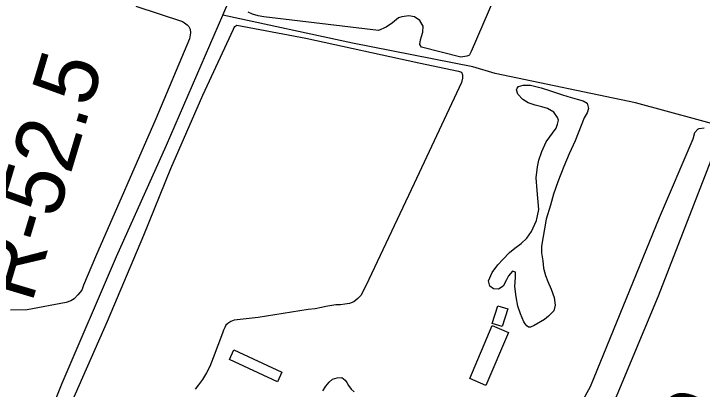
# Model space of a CAD drawing. Extents: x 3734862 to 3772949, y 391520 to 417239.
# Drawn here: x 3753578 to 3754494, y 405905 to 406404 of the extents above; entities that cross this region are included whole.
import ezdxf

# ---------------------------------------------------------------- set-up
doc = ezdxf.new("R2010")
doc.units = 0
for name, color, linetype in [('V-BLDG-OTLN', 7, 'Continuous'), ('V-RIVR-EDGE', 7, 'Continuous'), ('V-RIVR-RANG-IDEN', 7, 'Continuous'), ('V-SITE-VEGE', 7, 'Continuous'), ('V-SURV-IDEN', 7, 'Continuous'), ('V-TOPO-SHOR', 7, 'Continuous')]:
    doc.layers.add(name, color=color, linetype=linetype)

msp = doc.modelspace()

# ---------------------------------------------------------------- linework, layer by layer
at = {"layer": 'V-BLDG-OTLN'}
for points in [[(3754235.01, 406012.08), (3754227.51, 405988.38), (3754214.48, 405992.5), (3754221.98, 406016.2)], [(3754236.08, 405980.51), (3754206, 405910.06), (3754184.46, 405919.25), (3754214.54, 405989.71)], [(3753928.75, 405915.15), (3753864.74, 405944.77), (3753870.6, 405957.43), (3753934.6, 405927.81)]]:
    msp.add_lwpolyline(points, close=True, dxfattribs=at)
at = {"layer": 'V-RIVR-EDGE'}
msp.add_spline([(3746931.66, 406550.36), (3746966.45, 406541.23), (3747000.34, 406533.46), (3747028.37, 406531.13), (3747049.17, 406530.63), (3747079.91, 406527.39), (3747121.04, 406521.86), (3747141.38, 406516.39), (3747167.58, 406506.37), (3747191.08, 406503.15), (3747219.1, 406497.2), (3747265.65, 406490.3), (3747293.23, 406486.17), (3747333.45, 406477.93), (3747365.52, 406463.83), (3747391.74, 406461.96), (3747413.44, 406460.55), (3747443.72, 406454.6), (3747492.52, 406444.53), (3747522.35, 406436.32), (3747568.89, 406426.25), (3747592.4, 406424.39), (3747623.13, 406416.17), (3747654.32, 406411.57), (3747685.5, 406405.62), (3747720.3, 406400.56), (3747756.46, 406392.33), (3747788.99, 406384.56), (3747817.02, 406379.97), (3747892.94, 406362.6), (3747922.32, 406361.62), (3747961.19, 406354.75), (3747996.43, 406343.81), (3748029.42, 406335.13), (3748075.06, 406323.27), (3748106.68, 406312.79), (3748130.63, 406304.14), (3748172.65, 406292.28), (3748240.43, 406277.19), (3748299.64, 406266.64), (3748356.59, 406256.55), (3748411.73, 406249.18), (3748447.9, 406247.74), (3748494.46, 406240.84), (3748519.75, 406230.83), (3748547.32, 406222.62), (3748571.28, 406220.75), (3748597.48, 406211.65), (3748627.76, 406207.95), (3748668.44, 406201.98), (3748718.6, 406189.64), (3748775.54, 406175.94), (3748839.27, 406164.02), (3748879.03, 406152.17), (3748973.46, 406125.26), (3749053.44, 406102.91), (3749137.94, 406082.8), (3749198.95, 406068.63), (3749236, 406058.59), (3749301.97, 406039.44), (3749348.96, 406026.21), (3749388.74, 406021.14), (3749433.49, 406017.86), (3749464.25, 406022.76), (3749481.89, 406024.07), (3749498.62, 406024.03), (3749517.6, 406018.56), (3749535.66, 406007.66), (3749563.62, 405977.75), (3749586.14, 405945.14), (3749596.05, 405927.48), (3749604.15, 405914.35), (3749617.25, 405907.08), (3749630.35, 405903.89), (3749645.28, 405906.11), (3749665.63, 405909.22), (3749678.75, 405908.74), (3749695.01, 405905.53), (3749706.3, 405898.72), (3749720.74, 405886.48), (3749732.46, 405871.53), (3749738.75, 405854.78), (3749753.2, 405846.16), (3749773.99, 405842.04), (3749792.07, 405841.99), (3749813.32, 405838.77), (3749847.67, 405834.17), (3749885.63, 405825.48), (3749900.1, 405826.35), (3749915.47, 405827.22), (3749934.46, 405825.81), (3749947.56, 405819), (3749970.57, 405799.05), (3749987.26, 405784.09), (3750009.84, 405773.63), (3750059.55, 405759.94), (3750106.99, 405745.81), (3750153.97, 405729.41), (3750199.59, 405708.95), (3750231.65, 405693.05), (3750274.58, 405679.83), (3750310.73, 405672.96), (3750392.05, 405645.63), (3750475.18, 405615.13), (3750529.85, 405598.71), (3750581.36, 405585.02), (3750627, 405575.87), (3750680.78, 405565.33), (3750753.55, 405551.14), (3750814.56, 405541.49), (3750862.02, 405533.23), (3750908.56, 405520.46), (3750940.18, 405509.08), (3751006.16, 405492.64), (3751057.68, 405483.01), (3751104.23, 405473.86), (3751120.95, 405467.48), (3751139.01, 405460.2), (3751152.13, 405459.72), (3751173.39, 405464.19), (3751184.71, 405472.75), (3751191.53, 405488.56), (3751201.5, 405494.87), (3751211.45, 405495.29), (3751247.59, 405482.09), (3751275.16, 405477.5), (3751308.6, 405471.54), (3751332.11, 405471.03), (3751351.57, 405477.77), (3751362.91, 405490.85), (3751371.55, 405512.08), (3751377.45, 405519.3), (3751384.68, 405520.19), (3751391.47, 405520.17), (3751395.51, 405510.66), (3751412.95, 405429.23), (3751420.12, 405404.8), (3751435.9, 405384.86), (3751452.15, 405375.78), (3751476.1, 405370.3), (3751504.59, 405369.32), (3751526.75, 405371.98), (3751559.32, 405380.04), (3751595.98, 405393.51), (3751605.94, 405397.1), (3751625.83, 405394.34), (3751637.12, 405390.7), (3751648.42, 405390.67), (3751658.83, 405393.36), (3751667.44, 405398.76), (3751681.49, 405412.74), (3751695.09, 405426.27), (3751707.75, 405426.69), (3751725.83, 405423.94), (3751730.78, 405416.69), (3751734.35, 405395.88), (3751740.18, 405377.33), (3751752.8, 405362.83), (3751765.88, 405348.78), (3751785.75, 405336.07), (3751805.18, 405331.05), (3751839.52, 405323.28), (3751857.6, 405320.07), (3751872.96, 405313.25), (3751892.36, 405299.18), (3751914.05, 405291.44), (3751951.11, 405285.02), (3751975.06, 405278.18), (3752049.17, 405261.26), (3752097.97, 405248.03), (3752154.45, 405233.42), (3752210.95, 405224.24), (3752273.78, 405213.68), (3752378.18, 405197.15), (3752467.66, 405177.03), (3752558.95, 405159.62), (3752595.56, 405150.94), (3752628.09, 405143.18), (3752650.24, 405140.41), (3752661.55, 405143.09), (3752673.33, 405152.11), (3752681.03, 405155.71), (3752696.4, 405157.48), (3752729.39, 405147.9), (3752742.03, 405141.99), (3752754.69, 405138.79), (3752779.55, 405135.11), (3752815.25, 405129.6), (3752862.26, 405123.61), (3752908.38, 405120.78), (3752951.33, 405119.77), (3753012.8, 405109.22), (3753057.54, 405101.87), (3753115.39, 405090.42), (3753167.36, 405077.18), (3753182.26, 405070.36), (3753206.65, 405060.36), (3753226.53, 405055.33), (3753255.46, 405048.93), (3753304.7, 405032.53), (3753353.5, 405017.04), (3753421.73, 404999.24), (3753465.12, 404991.44), (3753522.96, 404979.99), (3753594.82, 404964.9), (3753636.4, 404955.3), (3753690.18, 404945.67), (3753739.45, 404941.93), (3753767.94, 404943.22), (3753785.12, 404940.01), (3753815.84, 404930.89), (3753841.6, 404926.3), (3753859.24, 404927.16), (3753877.78, 404929.38), (3753891.8, 404929.8), (3753901.75, 404928.42), (3753903.99, 404921.63), (3753905.32, 404911.68), (3753917.05, 404898.99), (3753933.31, 404892.62), (3753947.32, 404890.32), (3753960.44, 404891.65), (3753976.27, 404893.87), (3754002.04, 404893.8), (3754049.5, 404885.1), (3754089.72, 404876.86), (3754120.46, 404875.88), (3754150.74, 404870.83), (3754176.5, 404863.98), (3754209.94, 404855.31), (3754242.48, 404851.61), (3754266.91, 404853.36), (3754292.22, 404851.49), (3754310.75, 404845.56), (3754338.75, 404831.93), (3754383.47, 404817.8), (3754438.6, 404804.1), (3754489.68, 404795.38), (3754530.82, 404792.57), (3754550.25, 404790.71), (3754575.07, 404771.21), (3754599.01, 404761.2), (3754636.06, 404749.35), (3754674.48, 404741.57), (3754712.44, 404736.05), (3754756.74, 404727.8), (3754793.35, 404725.45), (3754829.08, 404728.08), (3754852.15, 404731.19), (3754868.43, 404730.69), (3754889.66, 404724.31), (3754915.88, 404721.08), (3754948.88, 404716.93), (3755000.41, 404712.28), (3755032.05, 404707.68), (3755059.6, 404695.86), (3755083.56, 404691.73), (3755098.01, 404686.72), (3755130.09, 404676.69), (3755182.04, 404656.67), (3755242.14, 404641.15), (3755310.84, 404628.32), (3755363.24, 404610.55), (3755405.71, 404594.62), (3755426.04, 404590.05), (3755447.74, 404589.54), (3755470.35, 404588.58), (3755506.5, 404580.81), (3755557.54, 404557.62), (3755580.58, 404548.07), (3755586.91, 404548.05), (3755593.7, 404550.75), (3755601.38, 404550.28), (3755602.72, 404543.04), (3755611.3, 404537.14), (3755640.2, 404523.96), (3755702.08, 404495.32)], degree=3, dxfattribs=at)
at = {"layer": 'V-SITE-VEGE'}
for points in [[(3754256.84, 406517.8), (3754186.28, 406354.03), (3754184.38, 406349.99), (3754183.26, 406348.72), (3754180.48, 406347.83), (3754172.53, 406346.83), (3754120.33, 406360.05), (3754118.16, 406363.4), (3754118.98, 406369.84), (3754120.51, 406374.25), (3754122.25, 406379.95), (3754122.72, 406387.69), (3754118.21, 406395.31), (3754110.9, 406400.38), (3754103.35, 406401.77), (3754094.3, 406400.42), (3754089.67, 406399), (3754081.84, 406392.46), (3754073.46, 406386.48), (3754063.08, 406382.2), (3753910.6, 406400.42), (3753902.88, 406401.81), (3753895.53, 406403.93), (3753889.48, 406406.6)], [(3753740.38, 406414.45), (3753802.08, 406393.91), (3753804.82, 406392.4), (3753808.48, 406389.77), (3753810.85, 406387.52), (3753812.64, 406383.81), (3753812.77, 406379.2), (3753811.73, 406370.91), (3753766.64, 406264.53), (3753686.59, 406081.15), (3753670.42, 406043.37), (3753668.12, 406036.76), (3753663.06, 406030.55), (3753658.2, 406025.45), (3753653.74, 406022.56), (3753647.44, 406020.61), (3753595.49, 406010.97), (3753573.35, 406010.51)], [(3753601.13, 405661.98), (3753596.27, 405659.97), (3753593.1, 405660.29), (3753590.5, 405662.12), (3753589.42, 405664.2), (3753588.97, 405671.8), (3753591.88, 405683.5), (3753594.19, 405691.48), (3753622.04, 405782.8), (3753648.48, 405872.77), (3753702.56, 405995.51), (3753750.73, 406110.04), (3753786.82, 406198.5), (3753829.11, 406296.12), (3753870.02, 406383.69), (3753871.02, 406386.02), (3753872, 406387.39), (3753874.65, 406389.15), (3753966.39, 406372.07), (3754116.61, 406339.32), (3754169.63, 406328.27), (3754173.61, 406326.56)], [(3754173.61, 406326.56), (3754174.95, 406323.22), (3754174.76, 406318.95), (3754173.57, 406312.89), (3754110.79, 406178.52), (3754046.45, 406042.52), (3754039.38, 406029.77), (3754035.74, 406025.67), (3754030.44, 406021.47), (3754024.33, 406019.34), (3754018.1, 406018.17), (3754012.57, 406017.55), (3754006.22, 406017.36), (3753992.8, 406015.19), (3753987.4, 406014.02), (3753978.95, 406011.92), (3753969.41, 406011.08), (3753902.99, 406000.76), (3753883.21, 405998.53), (3753871.18, 405996.9), (3753866.46, 405995.44), (3753862.42, 405992.45), (3753859.91, 405990.28), (3753858.49, 405987.4), (3753856.65, 405983.55), (3753855.63, 405979.84), (3753842.91, 405946.73), (3753838.48, 405935.46), (3753834.09, 405926.96), (3753828.86, 405918.19), (3753823.66, 405911.08), (3753819.03, 405905.2)], [(3754310.68, 405846.16), (3754345.22, 405908.74), (3754436.91, 406133.42), (3754481.96, 406238.17), (3754484.28, 406246.43), (3754487.93, 406250.81), (3754489.88, 406251.89), (3754496.53, 406252.91)], [(3754514.79, 406233.32), (3754435.27, 406028.94), (3754344.23, 405811.43)], [(3753988.97, 405902.86), (3753992.93, 405909.27), (3753997.24, 405914.56), (3754002.08, 405918.55), (3754008.01, 405920.5), (3754014.28, 405920.6), (3754018.67, 405917.41), (3754021.02, 405914.06), (3754023, 405910.16), (3754026.81, 405905.32), (3754030.82, 405901.58)]]:
    msp.add_lwpolyline(points, dxfattribs=at)
msp.add_lwpolyline([(3754256.69, 405995), (3754252.03, 406005.35), (3754248.66, 406015.5), (3754246.24, 406027.89), (3754244.58, 406041.74), (3754245.5, 406053.64), (3754245.41, 406060.65), (3754241.56, 406061.99), (3754236.31, 406055.98), (3754233.48, 406050.85), (3754229.13, 406042.42), (3754222.81, 406038.45), (3754216.35, 406038.72), (3754211.23, 406042.1), (3754209.67, 406049.32), (3754214.43, 406060.5), (3754221.93, 406070.55), (3754228.48, 406077.65), (3754237.46, 406086.94), (3754244.35, 406092.57), (3754252.92, 406099.1), (3754260.57, 406106), (3754266.77, 406114.77), (3754273.24, 406129.63), (3754276.38, 406144.34), (3754274.12, 406169.45), (3754272.87, 406186.06), (3754274.54, 406200.79), (3754276.5, 406209.8), (3754280.33, 406221.19), (3754286.4, 406234.02), (3754299.55, 406252.47), (3754301.46, 406257.42), (3754302.64, 406262.76), (3754301.25, 406266.58), (3754296.54, 406273.46), (3754288.13, 406278.55), (3754280.41, 406280.86), (3754271.4, 406282.83), (3754262.22, 406285.86), (3754255.09, 406290.38), (3754248.54, 406297.29), (3754246.59, 406303.03), (3754247.54, 406305.6), (3754249.41, 406307.79), (3754255.71, 406309.55), (3754265.48, 406309.6), (3754279.63, 406305.92), (3754293.41, 406301.49), (3754306.44, 406297.08), (3754315.26, 406294.39), (3754327.57, 406290.91), (3754335.47, 406288.41), (3754340.77, 406285.39), (3754342.53, 406278.35), (3754340.98, 406272.84), (3754336.83, 406265.89), (3754324.81, 406235.43), (3754317.03, 406218.02), (3754309.8, 406201.14), (3754301.98, 406181.15), (3754296.04, 406164.44), (3754292.17, 406150.11), (3754286.2, 406131.38), (3754279.83, 406095.31), (3754279.91, 406086.65), (3754281.61, 406076.11), (3754282.77, 406066.32), (3754285.41, 406056.51), (3754288.26, 406048.55), (3754292.73, 406038.16), (3754297.01, 406027.04), (3754298.17, 406016.88), (3754296.23, 406009.53), (3754289.13, 406002.21), (3754283.91, 405998.04), (3754270.34, 405990.1), (3754265.33, 405987.77), (3754262.75, 405987.8), (3754260.38, 405989.31), (3754258.38, 405992.1)], close=True, dxfattribs=at)
at = {"layer": 'V-TOPO-SHOR'}
for points in [[(3753546.21, 405649.58), (3753577.81, 405723.36), (3753585.26, 405742.46), (3753593.66, 405764.31), (3753596.02, 405775.54), (3753595.98, 405786.42), (3753598.81, 405804.84), (3753641.93, 405913.35), (3753714.45, 406081.82), (3753780.79, 406229.52), (3753855.94, 406402.38), (3753925.82, 406566.27), (3753997.53, 406729.96), (3754058.54, 406865.1), (3754105.6, 406977.62), (3754155.6, 407093.31)], [(3755328.44, 406032.3), (3755239.03, 406067.98), (3755120.7, 406107.18), (3755003.15, 406136.58), (3754891.33, 406166.47), (3754784.07, 406191.86), (3754677.38, 406218.35), (3754532.38, 406251.25), (3754404.94, 406285.95), (3754218.31, 406324.93), (3754188.54, 406334), (3754028.38, 406365.25), (3753855.94, 406402.38)]]:
    msp.add_lwpolyline(points, dxfattribs=at)

# ---------------------------------------------------------------- texts
at = {"layer": 'V-RIVR-RANG-IDEN'}
msp.add_text('R-52.5', height=83, rotation=73.28998, dxfattribs=at).set_placement((3753601.58, 406018.16))
at = {"layer": 'V-SURV-IDEN'}
msp.add_text('1513+30.1', height=100, rotation=55.28861, dxfattribs=at).set_placement((3754250.62, 405429.51))

doc.saveas('drawing.dxf')
